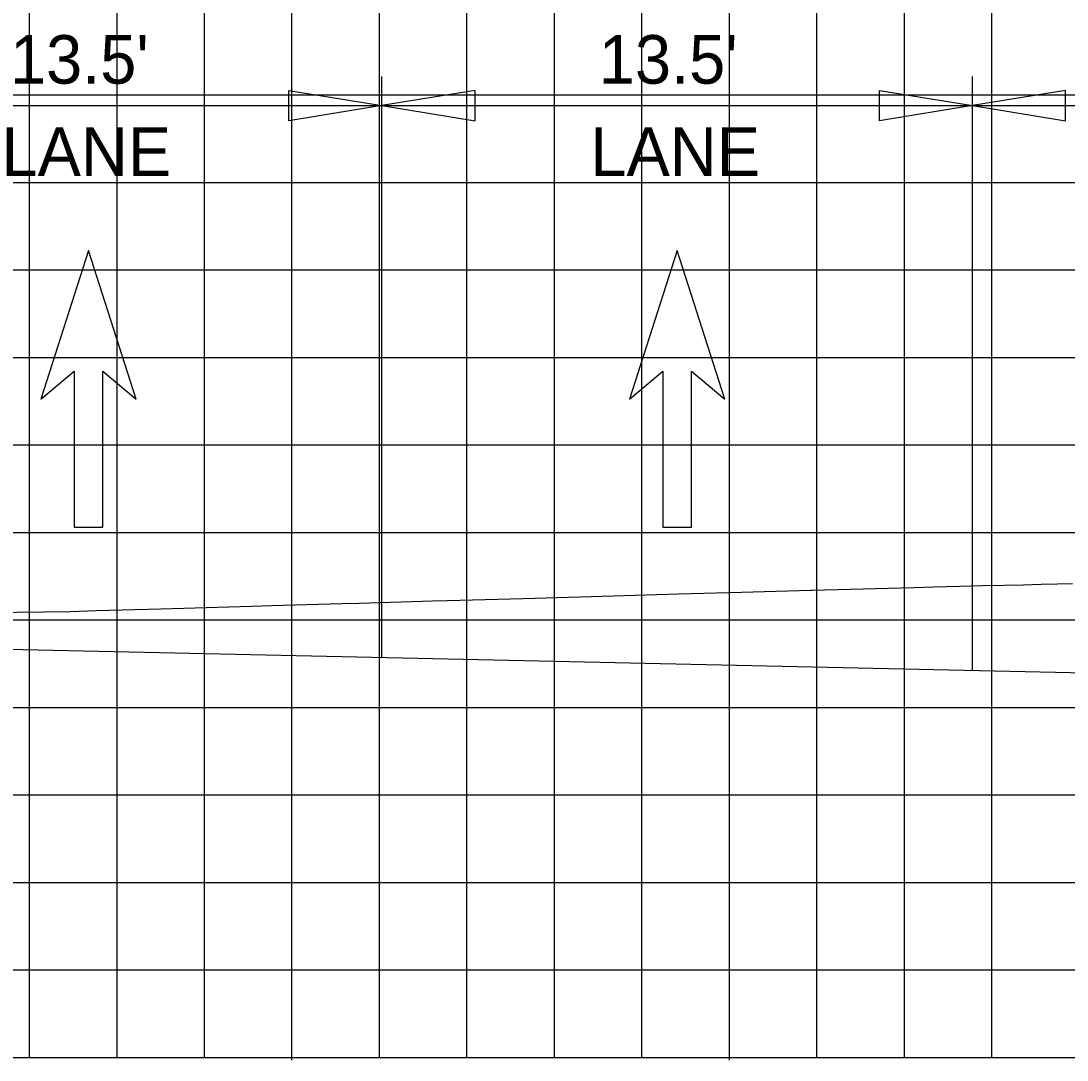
# Model space of a CAD drawing. Extents: x 1797809 to 2198143, y 249608 to 1237864.
# Drawn here: x 2196668.51 to 2196692.43, y 1237258.05 to 1237281.8 of the extents above; entities that cross this region are included whole.
import ezdxf

# ---------------------------------------------------------------- set-up
doc = ezdxf.new("R2010")
doc.units = 0
for name, color, linetype in [('3', 7, 'Continuous'), ('60', 7, 'Continuous'), ('DESIGN - SHEET - Light Grid', 7, 'Continuous'), ('DESIGN - TRAFFIC CONTROL PERMANENT - Signs', 7, 'Continuous'), ('GSDIMS', 7, 'Continuous'), ('GSSHT', 7, 'Continuous'), ('Level 28', 7, 'Continuous'), ('Level 55', 7, 'Continuous')]:
    doc.layers.add(name, color=color, linetype=linetype)

msp = doc.modelspace()

# ---------------------------------------------------------------- linework, layer by layer
at = {"layer": '3'}
for p, q in [((2196676.764, 1237267.243), (2196676.764, 1237280.525)), ((2196690.264, 1237266.946), (2196690.264, 1237280.525))]:
    msp.add_line(p, q, dxfattribs=at)
at = {"layer": '60'}
for p, q in [((2196604.707, 1237258.106), (2196734.707, 1237258.106)), ((2196674.707, 1237258.046), (2196674.707, 1237258.106)), ((2196684.707, 1237258.046), (2196684.707, 1237258.106))]:
    msp.add_line(p, q, dxfattribs=at)
at = {"layer": 'DESIGN - SHEET - Light Grid'}
msp.add_lwpolyline([(2196692.553, 1237268.934), (2196692.21, 1237268.925), (2196691.837, 1237268.916), (2196691.431, 1237268.905), (2196690.987, 1237268.894), (2196690.501, 1237268.883), (2196689.964, 1237268.869), (2196689.37, 1237268.854), (2196688.922, 1237268.843), (2196688.336, 1237268.826), (2196686.602, 1237268.778), (2196686.569, 1237268.778), (2196684.981, 1237268.733), (2196683.541, 1237268.694), (2196682.061, 1237268.65), (2196680.259, 1237268.599), (2196679.99, 1237268.591), (2196678.252, 1237268.542), (2196677.92, 1237268.532), (2196676.246, 1237268.485), (2196675.849, 1237268.473), (2196674.24, 1237268.427), (2196673.779, 1237268.413), (2196672.234, 1237268.369), (2196671.709, 1237268.354), (2196670.229, 1237268.312), (2196669.639, 1237268.294), (2196664.132, 1237268.226)], dxfattribs=at)
at = {"layer": 'DESIGN - TRAFFIC CONTROL PERMANENT - Signs'}
msp.add_lwpolyline([(2196734.707, 1237269.861), (2196726.26, 1237267.045), (2196721.959, 1237266.873), (2196718.26, 1237266.725), (2196717.934, 1237266.725), (2196717.931, 1237266.725), (2196717.764, 1237266.225), (2196716.651, 1237266.314), (2196715.764, 1237266.385), (2196663.34, 1237267.538), (2196662.436, 1237267.558), (2196661.339, 1237267.582), (2196661.169, 1237268.082), (2196660.839, 1237268.082), (2196655.538, 1237268.294), (2196650.082, 1237268.512), (2196646.908, 1237268.561), (2196639.42, 1237268.677)], dxfattribs=at)
at = {"layer": 'GSDIMS'}
for p, q in [((2196663.34, 1237279.864), (2196676.764, 1237279.864)), ((2196676.764, 1237279.864), (2196690.264, 1237279.864)), ((2196690.264, 1237279.864), (2196703.764, 1237279.864))]:
    msp.add_line(p, q, dxfattribs=at)
for points in [[(2196676.764, 1237279.864), (2196674.636, 1237279.517), (2196674.636, 1237280.211)], [(2196676.764, 1237279.864), (2196678.893, 1237279.517), (2196678.893, 1237280.211)], [(2196690.264, 1237279.864), (2196688.136, 1237279.517), (2196688.136, 1237280.211)], [(2196690.264, 1237279.864), (2196692.393, 1237279.517), (2196692.393, 1237280.211)]]:
    msp.add_lwpolyline(points, close=True, dxfattribs=at)
at = {"layer": 'GSSHT'}
for p, q in [((2196668.707, 1237258.106), (2196668.707, 1237318.106)), ((2196670.707, 1237258.106), (2196670.707, 1237318.106)), ((2196672.707, 1237258.106), (2196672.707, 1237318.106)), ((2196674.707, 1237258.106), (2196674.707, 1237318.106)), ((2196676.707, 1237258.106), (2196676.707, 1237318.106)), ((2196678.707, 1237258.106), (2196678.707, 1237318.106)), ((2196680.707, 1237258.106), (2196680.707, 1237318.106)), ((2196682.707, 1237258.106), (2196682.707, 1237318.106)), ((2196684.707, 1237258.106), (2196684.707, 1237318.106)), ((2196686.707, 1237258.106), (2196686.707, 1237318.106)), ((2196688.707, 1237258.106), (2196688.707, 1237318.106)), ((2196690.707, 1237258.106), (2196690.707, 1237318.106)), ((2196604.707, 1237280.106), (2196734.707, 1237280.106)), ((2196604.707, 1237278.106), (2196734.707, 1237278.106)), ((2196604.707, 1237276.106), (2196734.707, 1237276.106)), ((2196604.707, 1237274.106), (2196734.707, 1237274.106)), ((2196604.707, 1237272.106), (2196734.707, 1237272.106)), ((2196604.707, 1237270.106), (2196734.707, 1237270.106)), ((2196604.707, 1237268.106), (2196734.707, 1237268.106)), ((2196604.707, 1237266.106), (2196734.707, 1237266.106)), ((2196604.707, 1237264.106), (2196734.707, 1237264.106)), ((2196604.707, 1237262.106), (2196734.707, 1237262.106)), ((2196604.707, 1237260.106), (2196734.707, 1237260.106)), ((2196604.707, 1237258.106), (2196734.707, 1237258.106))]:
    msp.add_line(p, q, dxfattribs=at)
at = {"layer": 'Level 28'}
for p, q in [((2196670.052, 1237276.554), (2196668.963, 1237273.156)), ((2196671.141, 1237273.156), (2196670.052, 1237276.554)), ((2196683.514, 1237276.554), (2196682.425, 1237273.156)), ((2196684.604, 1237273.156), (2196683.514, 1237276.554)), ((2196668.963, 1237273.156), (2196669.725, 1237273.796)), ((2196669.725, 1237273.796), (2196669.725, 1237270.225)), ((2196670.379, 1237270.225), (2196670.379, 1237273.796)), ((2196670.379, 1237273.796), (2196671.141, 1237273.156)), ((2196682.425, 1237273.156), (2196683.187, 1237273.796)), ((2196683.187, 1237273.796), (2196683.187, 1237270.225)), ((2196683.841, 1237270.225), (2196683.841, 1237273.796)), ((2196683.841, 1237273.796), (2196684.604, 1237273.156)), ((2196669.725, 1237270.225), (2196670.379, 1237270.225)), ((2196683.187, 1237270.225), (2196683.841, 1237270.225))]:
    msp.add_line(p, q, dxfattribs=at)

# ---------------------------------------------------------------- texts
at = {"layer": 'Level 55'}
for s, p in [("13.5'", (2196668.259, 1237280.364)), ("13.5'", (2196681.722, 1237280.364)), ('LANE', (2196668.066, 1237278.254)), ('LANE', (2196681.529, 1237278.254))]:
    msp.add_text(s, height=1.1105, dxfattribs=at).set_placement(p)

doc.saveas('drawing.dxf')
